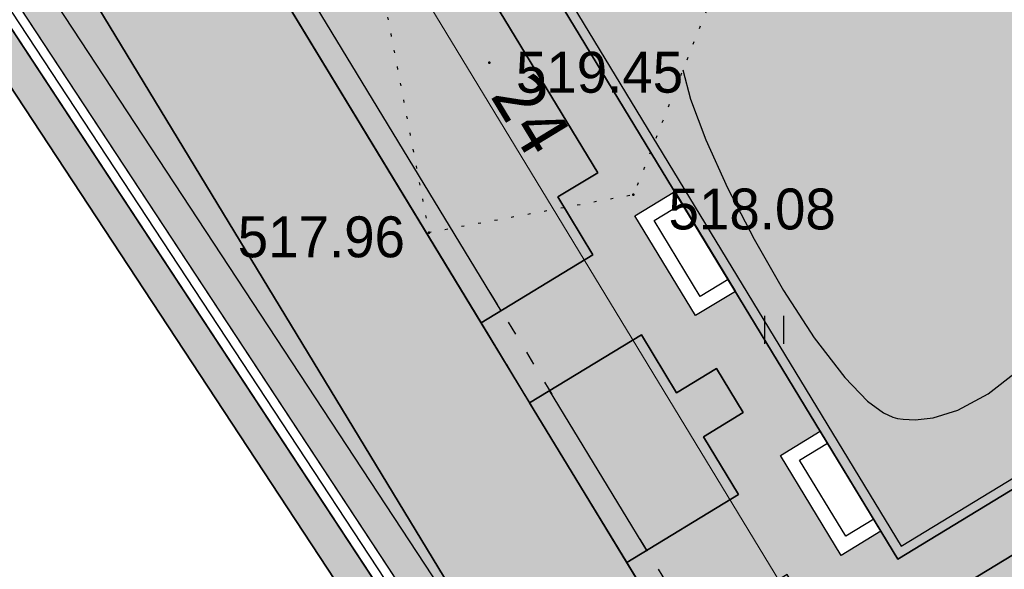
# Model space of a CAD drawing. Header units: millimetres. Extents: x 767170 to 66149698, y -983507 to 2493658.
# Tile 402 of 656: x 4541368 to 4562440, y -596651 to -584895. Entities that reach past the tile are written whole.
import ezdxf

# ---------------------------------------------------------------- set-up
doc = ezdxf.new("R2010")
doc.units = ezdxf.units.MM
doc.linetypes.add('ACAD_ISO03W100', pattern=[30, 12, -18])
doc.linetypes.add('Контура низ откосов  Штриховая 0.1-0.5 - - - - - - -', pattern=[0.6, 0.1, -0.5])
for name, color, linetype in [('(004) Точки рельефа', 7, 'Continuous'), ('(036) Растительность', 7, 'Continuous'), ('(039) Земля', 7, 'Continuous'), ('(040) Ограда', 7, 'Continuous'), ('bardyur', 7, 'Continuous'), ('GLUXOY OG', 7, 'Continuous'), ('latok', 6, 'Continuous'), ('truba', 1, 'Continuous')]:
    doc.layers.add(name, color=color, linetype=linetype)
doc.layers.add('(032) Горизонтали утолщенные', color=32, linetype='Continuous', lineweight=30)
doc.styles.add('BLACK', font='tahomabd.ttf')
doc.styles.add('D-431', font='txt')
doc.styles.get("Standard").update_dxf_attribs({"font": 'isocpeui.ttf'})
doc.linetypes.add('BORD2', pattern='A,0.5,[130,ltypeshp.shx,S=0.25,R=135,X=0,Y=0],0.1,[130,ltypeshp.shx,S=0.25,R=135,X=0,Y=0],0.5', length=1.1)
doc.linetypes.add('ОГРАДА_БЕТ', pattern='A,4,["|",Standard,S=0.8,R=0,X=0,Y=-0.8],4', length=8)
doc.linetypes.add('ОГРАДА_ГЛИН', pattern='A,4,["|",Standard,S=0.8,R=0,X=0,Y=-0.8],0.5,["|",Standard,S=0.8,R=0,X=0,Y=-0.8],3.5', length=8)
doc.dimstyles.new('genplan dimension', dxfattribs={"dimtxt": 1100, "dimasz": 450, "dimexe": 450, "dimexo": 0, "dimgap": 80, "dimtad": 1, "dimlfac": 0.001, "dimtxsty": 'BLACK', "dimblk": 'OBLIQUE', "dimcen": 0, "dimclrd": 186, "dimclre": 186, "dimclrt": 186, "dimadec": 1, "dimazin": 0, "dimtfac": 1, "dimtmove": 0, "dimatfit": 3, "dimldrblk": 'OBLIQUE', "dimfxl": 1, "dimlwd": 9, "dimlwe": 9, "dimarcsym": 0})

# ---------------------------------------------------------------- blocks, each defined once
blk = doc.blocks.new('_Oblique')
at = {"color": 0, "linetype": 'ByBlock', "lineweight": -2}
blk.add_line((-0.5, -0.5), (0.5, 0.5), dxfattribs=at)
blk = doc.blocks.new('*D291')
at = {"color": 186, "lineweight": 9, "transparency": 16777216}
for p, q in [((2205660.325414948, -665699.0568255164), (2205660.325414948, -665083.1987679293)), ((2229660.325414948, -665699.0568255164), (2229660.325414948, -665083.1987679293)), ((2229660.325414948, -665533.1987679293), (2205660.325414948, -665533.1987679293))]:
    blk.add_line(p, q, dxfattribs=at)
at = {"color": 186, "lineweight": 9, "transparency": 16777216, "xscale": 450, "yscale": 450, "zscale": 450, "rotation": 180}
blk.add_blockref('_Oblique', (2205660.325414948, -665533.1987679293), dxfattribs=at)
at = {"color": 186, "lineweight": 9, "transparency": 16777216, "xscale": 450, "yscale": 450, "zscale": 450}
blk.add_blockref('_Oblique', (2229660.325414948, -665533.1987679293), dxfattribs=at)
at = {"color": 186, "transparency": 16777216, "insert": (2217660.325414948, -664891.0093790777), "char_height": 1100, "attachment_point": 5, "style": 'BLACK'}
blk.add_mtext('24', dxfattribs=at)
blk = doc.blocks.new('I04010')
for p, q in [((-0.4122729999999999, 0.0071460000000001), (-0.4122729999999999, 1.207145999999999)), ((0.3877269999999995, 1.207145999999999), (0.3877269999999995, 0.0071460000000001))]:
    blk.add_line(p, q)
blk = doc.blocks.new('A$C05d28b1e')
at = {"layer": '(004) Точки рельефа', "color": 7, "linetype": 'ByBlock', "lineweight": -2}
for p in [(-181328, 11749), (-178244, 8924), (-182617, 8115)]:
    blk.add_point(p, dxfattribs=at)
at = {"layer": '(032) Горизонтали утолщенные', "color": 32, "linetype": 'Continuous', "lineweight": 30, "ltscale": 600}
blk.add_lwpolyline([(-177185.5706806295, 11597.08900523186), (-177026.4663774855, 10967.68536189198), (-176695.5571625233, 10100.68426606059), (-176228.8514834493, 9076.574579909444), (-175662.3577879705, 7975.845165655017), (-175032.0845238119, 6878.984885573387), (-174374.040138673, 5866.482601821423), (-173724.2330802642, 5018.827176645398), (-173234.5159856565, 4513.481090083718), (-172896.9019918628, 4262.303097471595), (-172690.2774036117, 4165.381943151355), (-172593.3647345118, 4140.012350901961), (-172470.5690263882, 4122.065184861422), (-172219.0193947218, 4111.644862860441), (-171830.6559633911, 4156.245394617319), (-171303.0303051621, 4318.472768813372), (-170650.8751060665, 4665.682921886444), (-170036.9118593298, 5146.501811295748)], dxfattribs=at)
at = {"layer": '(039) Земля', "linetype": 'Контура низ откосов  Штриховая 0.1-0.5 - - - - - - -', "ltscale": 600, "flags": 128}
blk.add_lwpolyline([(-184379.0000000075, 17321), (-175717.0000000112, 15306), (-178243.9999999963, 8924), (-182617.0000000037, 8115), (-184379.0000000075, 17321)], dxfattribs=at)
at = {"layer": '(040) Ограда', "ltscale": 600, "flags": 128}
blk.add_lwpolyline([(-65264.40736584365, 129736.0944886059), (-69527.56274084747, 127117.9602796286), (-60665.4079442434, 110685.5274772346), (-137358.727671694, 64079.83214361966), (-200340.084258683, 25825.59958398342), (-120612.5554367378, -95364.3361081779), (-115994.5822715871, -101904.9477696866)], dxfattribs=at)
at = {"layer": '(040) Ограда', "linetype": 'ОГРАДА_БЕТ', "ltscale": 600, "flags": 128}
blk.add_lwpolyline([(-64714.22453771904, 129604.5693745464), (-68996.00000000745, 126975), (-60133, 110541), (-137151.0000000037, 63738), (-199777.9999999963, 25699), (-120282.0000000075, -95139.0000000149), (-115667.8203322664, -101674.2387862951)], dxfattribs=at)
at = {"layer": '(036) Растительность', "linetype": 'Continuous', "xscale": 500, "yscale": 500, "zscale": 500}
blk.add_blockref('I04010', (-175227.4144045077, 5733.383343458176), dxfattribs=at)
at = {"layer": '(004) Точки рельефа', "linetype": 'ByBlock', "char_height": 875, "attachment_point": 4, "style": 'D-431'}
for s, insert in [('519.45', (-180760.1700475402, 11539.72244146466)), ('518.08', (-177493.1558597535, 8615.023634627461)), ('517.96', (-186713.1876061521, 8019.393241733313))]:
    blk.add_mtext(s, dxfattribs=dict(at, insert=insert))
blk = doc.blocks.new('A$C42de6a65')
h = blk.add_hatch(color=1)
h.dxf.hatch_style = 1
h.paths.add_polyline_path([(-12199.94751455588, -6199.999999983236), (12199.84254337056, -6199.999999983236), (12199.94751440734, 6200.000000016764), (-12199.8425435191, 6200.000000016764)])
blk.add_lwpolyline([(-12199.94751455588, -6199.999999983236), (12199.84254337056, -6199.999999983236), (12199.94751440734, 6200.000000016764), (-12199.8425435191, 6200.000000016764)], close=True)
at = {"color": 2}
blk.add_lwpolyline([(11999.94751188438, 5999.701538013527), (-12000.05248811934, 5999.701538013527), (-12000.05248811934, -6000.298461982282), (11999.94751188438, -6000.298461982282)], close=True, dxfattribs=at)
at = {"color": 7}
for points in [[(5500.052485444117, -6199.999999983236), (5500.052485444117, -7199.999999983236), (3000.052485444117, -7199.999999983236), (3000.052485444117, -6199.999999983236)], [(11500.05248544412, -6199.999999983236), (11500.05248544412, -7199.999999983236), (9000.052485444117, -7199.999999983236), (9000.052485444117, -6199.999999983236)]]:
    blk.add_lwpolyline(points, dxfattribs=at)
for points in [[(5200.052485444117, -6199.999999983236), (5200.052485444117, -6899.999999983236), (3300.052485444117, -6899.999999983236), (3300.052485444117, -6199.999999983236)], [(11200.05248544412, -6199.999999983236), (11200.05248544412, -6899.999999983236), (9300.052485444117, -6899.999999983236), (9300.052485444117, -6199.999999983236)]]:
    blk.add_lwpolyline(points)
dim = blk.add_linear_dim(base=(-12000.05248559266, -8614.60586850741), p1=(11999.94751440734, -8780.463926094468), p2=(-12000.05248559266, -8780.463926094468), dimstyle='genplan dimension')
dim.commit()
dim.dimension.update_dxf_attribs({"geometry": '*D291', "text_midpoint": (-0.05248559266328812, -7972.416479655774), "insert": (-2217660.37790054, 656918.5928994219)})

msp = doc.modelspace()

# ---------------------------------------------------------------- hatches: boundary and pattern name
at = {"true_color": 0xb1ab95}
h = msp.add_hatch(color=253, dxfattribs=at)
h.dxf.hatch_style = 1
edge = h.paths.add_edge_path(flags=17)
edge.add_line((4648328.855746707, -738071.1961680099), (4647915.343157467, -737503.0177003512))
edge.add_line((4647915.343157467, -737503.0177003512), (4646931.781343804, -738360.7934891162))
edge.add_line((4646931.781343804, -738360.7934891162), (4609545.139966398, -686990.4479144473))
edge.add_line((4609545.139966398, -686990.4479144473), (4554229.901150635, -602908.4459518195))
edge.add_arc((4559661.286187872, -598492.5591125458), 6999.999999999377, 211.2865698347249, 219.1121955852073, ccw=False)
edge.add_line((4553679.222112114, -602127.790796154), (4553229.880127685, -601388.3626725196))
edge.add_line((4553229.880127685, -601388.3626725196), (4533953.635743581, -572087.4818874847))
edge.add_line((4533953.635743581, -572087.4818874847), (4602632.279335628, -530361.4374201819))
edge.add_line((4602632.279335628, -530361.4374201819), (4604789.506222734, -533892.3859149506))
edge.add_line((4604789.506222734, -533892.3859149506), (4616540.260172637, -527093.0857198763))
edge.add_line((4616540.260172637, -527093.0857198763), (4614274.150422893, -523338.3539875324))
edge.add_line((4614274.150422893, -523338.3539875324), (4613999.594629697, -524427.8156292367))
edge.add_line((4613999.594629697, -524427.8156292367), (4615281.052731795, -526536.5572784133))
edge.add_line((4615281.052731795, -526536.5572784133), (4605026.085752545, -532768.3830345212))
edge.add_line((4605026.085752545, -532768.3830345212), (4603727.788720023, -530631.9315805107))
edge.add_line((4603727.788720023, -530631.9315805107), (4613982.755699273, -524400.1058244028))
edge.add_line((4613982.755699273, -524400.1058244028), (4614272.474514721, -523289.3801364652))
edge.add_line((4614272.474514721, -523289.3801364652), (4661746.18187082, -494446.4979745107))
edge.add_line((4661746.18187082, -494446.4979745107), (4666840.859182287, -503524.8294597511))
edge.add_line((4666840.859182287, -503524.8294597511), (4664029.806232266, -505186.5951910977))
edge.add_line((4664029.806232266, -505186.5951910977), (4667083.120363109, -510351.5998201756))
edge.add_line((4667083.120363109, -510351.5998201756), (4669777.965073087, -508758.5310769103))
edge.add_line((4669777.965073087, -508758.5310769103), (4723113.120156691, -603797.7628209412))
edge.add_line((4723113.120156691, -603797.7628209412), (4692488.820909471, -624059.1584787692))
edge.add_line((4692488.820909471, -624059.1584787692), (4692257.353599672, -629108.34697653))
edge.add_line((4692257.353599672, -629108.34697653), (4693613.737975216, -630946.3346518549))
edge.add_line((4693613.737975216, -630946.3346518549), (4672742.682076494, -649693.5531833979))
edge.add_line((4672742.682076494, -649693.5531833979), (4703709.994747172, -689621.1933798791))
edge.add_line((4703709.994747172, -689621.1933798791), (4657133.666540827, -729612.6465786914))
edge.add_line((4657133.666540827, -729612.6465786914), (4654266.41766559, -726274.3403928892))
edge.add_line((4654266.41766559, -726274.3403928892), (4649895.98131521, -730028.0789694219))
edge.add_line((4649895.98131521, -730028.0789694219), (4652913.131984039, -734173.7327859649))
edge.add_line((4652913.131984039, -734173.7327859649), (4654023.676054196, -733205.2142825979))
edge.add_line((4654023.676054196, -733205.2142825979), (4651482.865144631, -730246.9762134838))
edge.add_line((4651482.865144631, -730246.9762134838), (4654137.965417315, -727966.5283315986))
edge.add_line((4654137.965417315, -727966.5283315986), (4656679.313868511, -730925.3922544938))
edge.add_line((4656679.313868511, -730925.3922544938), (4704671.280522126, -689718.4409498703))
edge.add_line((4704671.280522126, -689718.4409498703), (4673694.92457155, -649779.140819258))
edge.add_line((4673694.92457155, -649779.140819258), (4694554.490352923, -631042.2431714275))
edge.add_line((4694554.490352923, -631042.2431714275), (4692967.986943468, -628892.4294711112))
edge.add_line((4692967.986943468, -628892.4294711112), (4693171.793237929, -624446.6336537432))
edge.add_line((4693171.793237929, -624446.6336537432), (4724041.970081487, -604022.5624936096))
edge.add_line((4724041.970081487, -604022.5624936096), (4662002.000876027, -493472.007208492))
edge.add_line((4662002.000876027, -493472.007208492), (4532970.036415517, -571866.0057673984))
edge.add_line((4532970.036415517, -571866.0057673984), (4608969.431378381, -687388.9866535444))
edge.add_line((4608969.431378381, -687388.9866535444), (4646815.683725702, -739390.8512276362))
edge.add_line((4646815.683725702, -739390.8512276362), (4648328.855746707, -738071.1961680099))
h.paths.add_polyline_path([(4608640.455042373, -687616.723075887), (4532407.979656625, -571739.447984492), (4662148.183164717, -492915.1553421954), (4724572.741467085, -604151.0194494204), (4693562.063139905, -624668.0480394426), (4693374.063139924, -628769.0480394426), (4695092.063140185, -631097.0480397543), (4674239.063140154, -649828.0480397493), (4705218.778735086, -689771.6799208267), (4656939.910666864, -731228.802227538), (4657460.903759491, -731835.388728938), (4654805.803486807, -734115.8366108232), (4654284.306111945, -733508.6629791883), (4653149.424892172, -734498.4061960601), (4654323.645578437, -736111.8199774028), (4659153.0916982, -731963.8409772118), (4658306.406786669, -730978.0550895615), (4706180.045844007, -689868.9034238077), (4675191.30563521, -649913.6356756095), (4696032.815517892, -631192.9565593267), (4694084.69648372, -628553.1305340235), (4694245.035468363, -625055.5232144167), (4725501.59139188, -604375.8191220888), (4662404.002169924, -491940.6645761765), (4531424.380328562, -571517.9718644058), (4608064.746454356, -688015.2618149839), (4646633.244611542, -741009.5133881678), (4648978.661244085, -738964.0480457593), (4648565.148654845, -738395.8695781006), (4646749.342229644, -739979.4556496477)])
at = {"true_color": 0x939598}
h = msp.add_hatch(color=252, dxfattribs=at)
h.dxf.hatch_style = 1
edge = h.paths.add_edge_path(flags=16)
edge.add_line((4573708.599856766, -594051.7441392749), (4561051.611738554, -601743.2505564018))
edge.add_arc((4559493.655302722, -599179.5088096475), 3000.000000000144, 211.286569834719, 301.28656983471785, ccw=False)
edge.add_line((4556929.913555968, -600737.4652454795), (4542991.899970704, -577801.3506831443))
edge.add_arc((4545555.641717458, -576243.3942473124), 2999.999999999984, 121.28656983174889, 211.2865698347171, ccw=False)
edge.add_line((4543997.685281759, -573679.6525004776), (4557535.034224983, -565453.160914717))
edge.add_arc((4559092.990660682, -568016.9026615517), 2999.999999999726, 29.088455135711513, 121.2865698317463, ccw=False)
edge.add_line((4561714.601260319, -566558.4247344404), (4569388.957600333, -580353.0619739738))
edge.add_line((4569388.957600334, -580353.0619739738), (4570361.992197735, -582102.089344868))
edge.add_line((4570361.992197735, -582102.089344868), (4572308.061392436, -585600.1440864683))
edge.add_line((4572308.061392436, -585600.1440864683), (4573281.095989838, -587349.1714573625))
edge.add_line((4573281.095989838, -587349.1714573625), (4574772.254020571, -590029.5244654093))
edge.add_arc((4572150.643420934, -591488.0023925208), 3000.000000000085, -58.71343016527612, 29.088455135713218, ccw=False)
edge = h.paths.add_edge_path(flags=16)
edge.add_line((4633053.354332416, -604862.941864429), (4641159.397596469, -619934.0224134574))
edge.add_arc((4638517.314711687, -621355.0776657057), 2999.999999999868, -61.726229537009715, 28.273770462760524, ccw=False)
edge.add_line((4639938.369963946, -623997.1605504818), (4612215.098402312, -638908.237295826))
edge.add_arc((4610794.043150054, -636266.1544110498), 2999.999999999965, 209.0884551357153, 298.27377046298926, ccw=False)
edge.add_line((4608172.432550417, -637724.6323381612), (4600663.245445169, -624226.8864046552))
edge.add_arc((4603284.856044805, -622768.4084775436), 2999.999999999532, 121.28656990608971, 209.0884551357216, ccw=False)
edge.add_line((4601726.899605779, -620204.6667327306), (4628853.315008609, -603720.2553718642))
edge.add_arc((4630411.271447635, -606283.9971166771), 2999.999999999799, 28.273770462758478, 121.2865699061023, ccw=False)
edge = h.paths.add_edge_path(flags=16)
edge.add_line((4669460.312800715, -604792.7274132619), (4664069.302379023, -595313.390776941))
edge.add_line((4664069.302379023, -595313.390776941), (4660127.255081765, -588381.8528194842))
edge.add_arc((4662735.030937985, -586898.7799676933), 3000.000000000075, 120.09939656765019, 209.6273998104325, ccw=False)
edge.add_line((4661230.526061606, -584303.3098605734), (4684657.294780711, -570723.6166562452))
edge.add_arc((4686161.799657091, -573319.0867633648), 2999.999999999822, 29.878037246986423, 120.0993965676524, ccw=False)
edge.add_line((4688763.062957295, -571824.6205566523), (4691629.684273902, -576814.2528367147))
edge.add_line((4691629.684273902, -576814.2528367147), (4694200.52510878, -581289.0505165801))
edge.add_line((4694200.52510878, -581289.0505165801), (4696126.615485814, -584641.5975251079))
edge.add_arc((4693525.35218561, -586136.0637318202), 2999.999999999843, -59.03634284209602, 29.878037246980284, ccw=False)
edge.add_line((4695068.834990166, -588708.5451859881), (4683515.030454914, -595640.8006541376))
edge.add_arc((4685058.513259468, -598213.282108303), 2999.99999999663, 120.9636571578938, 150.6005223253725)
edge.add_line((4682444.858400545, -596740.5946742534), (4679319.035210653, -602288.15539861))
edge.add_arc((4676705.380351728, -600815.4679645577), 3000.000000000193, 298.2737704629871, 330.60052232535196, ccw=False)
edge.add_line((4678126.435603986, -603457.5508493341), (4673489.143909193, -605951.7374462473))
edge.add_arc((4672068.088656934, -603309.6545614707), 3000.000000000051, 209.6273998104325, 298.2737704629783, ccw=False)
edge = h.paths.add_edge_path(flags=16)
edge.add_line((4654948.510937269, -512967.1149082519), (4659958.55160792, -521687.5763499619))
edge.add_line((4659958.55160792, -521687.5763499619), (4663442.828304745, -527752.2976934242))
edge.add_line((4663442.828304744, -527752.2976934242), (4667900.186898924, -535510.7624061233))
edge.add_arc((4665298.923598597, -537005.2286126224), 2999.999999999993, -59.41036551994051, 29.87803724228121, ccw=False)
edge.add_line((4666825.580664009, -539587.7309271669), (4658211.964145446, -544679.7064281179))
edge.add_line((4658211.964145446, -544679.7064281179), (4654139.227967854, -547087.3214866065))
edge.add_line((4654139.227967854, -547087.3214866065), (4643778.56286216, -553212.0720809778))
edge.add_line((4643778.56286216, -553212.0720809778), (4645855.991798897, -556630.6473078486))
edge.add_line((4645855.991798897, -556630.6473078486), (4654998.802432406, -551225.83648822))
edge.add_arc((4656525.460697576, -553808.3380935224), 3000.000000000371, 30.60362588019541, 120.58966109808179, ccw=False)
edge.add_line((4659107.590131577, -552281.0504369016), (4661575.016078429, -556453.7999565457))
edge.add_line((4661575.01607843, -556453.7999565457), (4664993.085523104, -554376.6783778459))
edge.add_line((4664993.085523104, -554376.6783778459), (4662551.299431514, -550246.1382742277))
edge.add_arc((4665133.801746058, -548719.4812088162), 2999.999999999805, 120.58963448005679, 210.5896344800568, ccw=False)
edge.add_line((4663607.144680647, -546136.9788942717), (4668754.20478019, -543094.2727472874))
edge.add_arc((4670280.861845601, -545676.7750618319), 2999.999999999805, 29.878037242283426, 120.58963448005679, ccw=False)
edge.add_line((4672882.125145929, -544182.3088553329), (4679098.756118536, -555002.9576799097))
edge.add_line((4679098.756118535, -555002.9576799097), (4673414.22267807, -558268.810515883))
edge.add_line((4673414.22267807, -558268.810515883), (4675492.125788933, -561688.1660341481))
edge.add_line((4675492.125788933, -561688.1660341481), (4681091.3777272, -558471.3087470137))
edge.add_line((4681091.3777272, -558471.3087470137), (4683781.471758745, -563153.678176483))
edge.add_arc((4681180.208458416, -564648.1443829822), 3000.000000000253, -59.90060343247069, 29.878037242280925, ccw=False)
edge.add_line((4682684.713334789, -567243.6144901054), (4654161.64441582, -583777.4578813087))
edge.add_line((4654161.64441582, -583777.4578813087), (4657816.03176946, -589791.0441251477))
edge.add_line((4657816.031769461, -589791.0441251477), (4656690.94620172, -590430.8935422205))
edge.add_line((4656690.946201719, -590430.8935422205), (4665866.463175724, -606564.7548048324))
edge.add_arc((4663258.687319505, -608047.8276566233), 3000.000000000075, -61.72622953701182, 29.627399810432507, ccw=False)
edge.add_line((4664679.742571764, -610689.9105413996), (4648745.3129132, -619260.3097096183))
edge.add_arc((4647324.257660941, -616618.2268248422), 2999.999999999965, 208.2737704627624, 298.27377046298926, ccw=False)
edge.add_line((4644682.174776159, -618039.2820770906), (4636159.356292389, -602193.3163340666))
edge.add_arc((4638801.43917717, -600772.2610818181), 2999.999999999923, 120.0993965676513, 208.2737704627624, ccw=False)
edge.add_line((4637296.934300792, -598176.7909746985), (4639797.859089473, -596727.0907721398))
edge.add_line((4639797.859089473, -596727.0907721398), (4637872.492395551, -593558.7461100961))
edge.add_line((4637872.49239555, -593558.7461100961), (4613410.688726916, -608423.9034968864))
edge.add_line((4613410.688726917, -608423.9034968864), (4599977.63949682, -616587.0133678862))
edge.add_arc((4598419.683057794, -614023.271623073), 2999.999999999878, 209.0884782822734, 301.28656990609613, ccw=False)
edge.add_line((4595798.073047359, -615481.7506092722), (4584604.801919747, -595361.8724216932))
edge.add_arc((4587226.412519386, -593903.3944945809), 3000.000000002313, 120.58963448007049, 209.0884551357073, ccw=False)
edge.add_line((4585699.755453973, -591320.892180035), (4596322.964269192, -585040.9377715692))
edge.add_arc((4597657.965590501, -587727.528821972), 3000.000000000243, 30.58965835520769, 116.42336694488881, ccw=False)
edge.add_line((4600240.467268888, -586200.8706804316), (4603470.693196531, -591665.1403737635))
edge.add_line((4603470.69319653, -591665.1403737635), (4606966.987318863, -589638.4587557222))
edge.add_line((4606966.987318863, -589638.4587557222), (4603703.669805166, -584198.445144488))
edge.add_arc((4606266.306638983, -582638.6719372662), 2999.999999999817, 120.589634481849, 211.3271806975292, ccw=False)
edge.add_line((4604739.649573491, -580056.1696227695), (4617056.793816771, -572784.0475478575))
edge.add_line((4617056.793816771, -572784.0475478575), (4614979.364880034, -569365.472320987))
edge.add_line((4614979.364880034, -569365.472320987), (4602568.78696696, -576702.0374617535))
edge.add_line((4602568.78696696, -576702.0374617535), (4590421.90036759, -583882.7203774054))
edge.add_line((4590421.90036759, -583882.7203774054), (4583889.807354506, -587744.1945353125))
edge.add_arc((4582363.150289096, -585161.6922207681), 2999.999999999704, 209.0884551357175, 300.5896344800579, ccw=False)
edge.add_line((4579741.539689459, -586620.1701478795), (4567029.476572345, -563770.2669771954))
edge.add_arc((4569651.087171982, -562311.789050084), 3000.000000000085, 120.0548210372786, 209.0884551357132, ccw=False)
edge.add_line((4568148.601999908, -559715.1492391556), (4585050.783397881, -549935.0954868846))
edge.add_line((4585050.783397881, -549935.0954868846), (4605655.825293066, -538012.46771726))
edge.add_arc((4607158.31046514, -540609.1075281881), 3000.000000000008, 31.28656990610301, 120.05482103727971, ccw=False)
edge.add_line((4609722.052209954, -539051.1510891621), (4612993.857033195, -544435.1672247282))
edge.add_line((4612993.857033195, -544435.1672247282), (4621966.953140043, -538982.319688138))
edge.add_line((4621966.953140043, -538982.319688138), (4618879.38854058, -533901.485554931))
edge.add_arc((4621443.130285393, -532343.5291159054), 3000.000000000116, 120.0548210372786, 211.2865699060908, ccw=False)
edge.add_line((4619940.645113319, -529746.8893049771), (4647130.072114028, -514014.3603905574))
edge.add_line((4647130.072114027, -514014.3603905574), (4650844.762464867, -511864.9413038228))
edge.add_arc((4652347.247636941, -514461.5811147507), 2999.999999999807, 29.878037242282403, 120.0548210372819, ccw=False)
edge = h.paths.add_edge_path(flags=16)
edge.add_line((4652002.441158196, -702025.6924091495), (4640386.08202173, -711565.3441646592))
edge.add_arc((4638482.144716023, -709246.9346374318), 3000.000000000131, 216.0466201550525, 309.39371673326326, ccw=False)
edge.add_line((4636056.52933503, -711012.2646415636), (4632519.83630267, -706152.7443269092))
edge.add_arc((4634945.451683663, -704387.4143227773), 2999.999999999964, 129.393716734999, 216.0466201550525, ccw=False)
edge.add_line((4633041.514377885, -702069.0047956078), (4644386.691935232, -692752.0543004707))
edge.add_arc((4646290.629241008, -695070.4638276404), 2999.999999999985, 39.39371673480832, 129.3937167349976, ccw=False)
edge.add_line((4648609.038768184, -693166.5265218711), (4652416.913379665, -697803.345576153))
edge.add_arc((4650098.503852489, -699707.2828819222), 3000.000000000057, -50.60628326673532, 39.39371673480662, ccw=False)
edge = h.paths.add_edge_path()
edge.add_arc((4693525.35218561, -586136.06373182), 7000.000000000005, 300.9636571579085, 389.8780372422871)
edge.add_line((4699594.966553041, -582648.9759166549), (4690723.46441257, -567207.2664712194))
edge.add_line((4690723.46441257, -567207.2664712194), (4661792.88113793, -516850.7818696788))
edge.add_arc((4664394.144438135, -515356.315662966), 2999.999999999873, 119.87803724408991, 209.8780372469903, ccw=False)
edge.add_line((4662899.678231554, -512755.0523626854), (4667083.12036311, -510351.5998201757))
edge.add_line((4667083.12036311, -510351.5998201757), (4665047.420608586, -506907.9978175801))
edge.add_line((4665047.420608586, -506907.9978175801), (4660444.369459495, -509552.5222639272))
edge.add_arc((4658949.903252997, -506951.2589635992), 3000.000000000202, 228.6798708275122, 299.8780372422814, ccw=False)
edge.add_arc((4652347.247637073, -514461.5811149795), 7000.000000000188, 48.67987082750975, 120.0548210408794)
edge.add_line((4648841.448901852, -508402.7548897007), (4561750.141290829, -558796.1124013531))
edge.add_line((4561750.141290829, -558796.1124013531), (4541368.217889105, -571181.9733323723))
edge.add_line((4541368.217889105, -571181.9733323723), (4536625.295655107, -574064.1927401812))
edge.add_line((4536625.295655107, -574064.1927401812), (4553229.880127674, -601388.362672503))
edge.add_line((4553229.880127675, -601388.362672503), (4553679.222112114, -602127.7907961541))
edge.add_arc((4559661.286187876, -598492.5591125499), 6999.999999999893, 211.2865698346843, 301.286569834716)
edge.add_line((4563296.517871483, -604474.6231883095), (4575214.601322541, -597232.1406571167))
edge.add_arc((4576772.557758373, -599795.8824038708), 3000.000000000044, 29.08845513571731, 121.28656983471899, ccw=False)
edge.add_line((4579394.16835801, -598337.4044767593), (4581112.522806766, -601426.1425049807))
edge.add_arc((4578490.912207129, -602884.6204320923), 2999.999999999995, -60.91154486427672, 29.088455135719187, ccw=False)
edge.add_line((4579949.390134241, -605506.2310317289), (4577327.779534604, -606964.7089588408))
edge.add_line((4577327.779534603, -606964.7089588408), (4594829.514659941, -638424.0361544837))
edge.add_line((4594829.514659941, -638424.0361544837), (4596768.681272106, -637345.221588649))
edge.add_arc((4598227.159199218, -639966.8321882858), 2999.999999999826, 15.949142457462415, 119.08845513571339, ccw=False)
edge.add_line((4601111.677144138, -639142.4801849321), (4606747.372759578, -658886.9876102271))
edge.add_line((4606747.372759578, -658886.9876102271), (4627182.732736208, -709015.8008024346))
edge.add_line((4627182.732736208, -709015.8008024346), (4652438.153989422, -743717.4928937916))
edge.add_arc((4650012.53860846, -745482.8228979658), 2999.999999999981, -46.41797687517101, 36.04662015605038, ccw=False)
edge.add_line((4652080.715498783, -747655.9874914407), (4660849.128155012, -739311.1854111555))
edge.add_arc((4658780.920551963, -737138.0500470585), 2999.999999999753, 216.0466201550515, 313.5828328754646, ccw=False)
edge.add_line((4656355.30517097, -738903.3800511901), (4641951.017723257, -719111.4651663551))
edge.add_arc((4644376.63310425, -717346.1351622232), 2999.999999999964, 129.3937167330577, 216.0466201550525, ccw=False)
edge.add_line((4642472.695798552, -715027.7256349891), (4683909.141664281, -681006.4269511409))
edge.add_line((4683909.141664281, -681006.4269511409), (4685174.861241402, -682548.1954360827))
edge.add_line((4685174.861241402, -682548.1954360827), (4688272.077266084, -680012.2950698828))
edge.add_line((4688272.077266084, -680012.2950698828), (4670497.967197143, -658368.9006177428))
edge.add_line((4670497.967197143, -658368.9006177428), (4640358.643776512, -683120.0852374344))
edge.add_line((4640358.643776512, -683120.0852374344), (4642262.58108223, -685438.4947645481))
edge.add_arc((4639944.171555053, -687342.4320703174), 2999.999999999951, -50.60628326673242, 39.39371673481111, ccw=False)
edge.add_line((4641848.108860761, -689660.8415975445), (4632949.524449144, -696968.587114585))
edge.add_arc((4631045.587143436, -694650.1775873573), 3000.000000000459, 202.1786080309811, 309.3937167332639, ccw=False)
edge.add_line((4628267.552370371, -695782.6628188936), (4612318.025081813, -656657.7893214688))
edge.add_arc((4615096.059854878, -655525.3040899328), 3000.000000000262, 165.4416731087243, 202.178608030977, ccw=False)
edge.add_line((4612192.383096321, -654771.2077553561), (4615276.990371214, -642893.8095467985))
edge.add_arc((4618180.66712977, -643647.905881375), 2999.999999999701, 118.2737704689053, 165.4416731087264, ccw=False)
edge.add_line((4616759.611877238, -641005.8229967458), (4679510.665953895, -607254.9079454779))
edge.add_arc((4675247.5001963, -599328.6592915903), 8999.999999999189, 298.2737704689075, 330.6005223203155)
edge.add_line((4683088.464772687, -603746.721594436), (4685410.254615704, -599626.1206012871))
edge.add_arc((4688023.909474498, -601098.8080355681), 2999.999999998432, 120.96365715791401, 150.6005223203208, ccw=False)
edge.add_line((4686480.426669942, -598526.3265814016), (4697126.812062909, -592138.5204582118))
at = {"true_color": 0x7abf6e, "transparency": 33554687}
h = msp.add_hatch(color=83, dxfattribs=at)
h.dxf.hatch_style = 1
h.paths.add_polyline_path([(4556273.801544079, -562124.0543562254), (4561750.141290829, -558796.1124013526), (4604776.527704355, -533899.8956324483), (4602628.903944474, -530363.4881555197), (4554677.233042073, -559496.7593983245), (4544421.657846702, -565727.5840660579), (4533953.63574358, -572087.4818874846), (4553229.880127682, -601388.3626725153), (4536625.295655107, -574064.1927401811), (4535404.896448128, -572055.9283793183), (4540147.818678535, -569173.7089656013), (4541368.217889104, -571181.9733323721), (4546018.819848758, -568355.8558957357)])
at = {"true_color": 0xb1ab95}
h = msp.add_hatch(color=253, dxfattribs=at)
h.dxf.hatch_style = 1
h.paths.add_polyline_path([(4568136.300770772, -583747.152698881), (4567281.768651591, -584266.4420618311), (4569099.388892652, -587257.4813306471), (4569953.964411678, -586738.16559411), (4571252.257048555, -588874.6098147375), (4570397.681529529, -589393.9255512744), (4570761.154580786, -589992.0494854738), (4560164.178877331, -596431.7100186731), (4559800.764727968, -595833.6830122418), (4558946.166063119, -596353.0128142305), (4557647.873426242, -594216.5685936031), (4558502.472091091, -593697.2387916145), (4556684.851850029, -590706.1995227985), (4555830.209785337, -591225.555698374), (4554531.91714846, -589089.1114777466), (4555386.559213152, -588569.7553021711), (4549154.729061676, -578314.781089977), (4548299.982114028, -578834.2010017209), (4547001.689477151, -576697.7567810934), (4547856.436424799, -576178.3368693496), (4547492.908859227, -575580.1232274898), (4558089.88456268, -569140.4626942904), (4558453.353226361, -569738.5794083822), (4559307.780462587, -569219.3537816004), (4560606.073099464, -571355.7980022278), (4559751.645863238, -571875.0236290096), (4565983.476014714, -582129.9978412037), (4566838.008133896, -581610.7084782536)], flags=16)
h.paths.add_polyline_path([(4573281.095989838, -587349.1714573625), (4572308.061392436, -585600.1440864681), (4571109.288615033, -586328.6245472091), (4570356.278533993, -585089.4863205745), (4569501.703014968, -585608.8020571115), (4568930.447925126, -584668.7561841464), (4569784.980044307, -584149.4668211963), (4569031.969963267, -582910.3285945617), (4570361.992197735, -582102.089344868), (4569388.957600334, -580353.0619739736), (4567993.332337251, -581201.1674313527), (4567240.32225621, -579962.0292047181), (4566385.790137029, -580481.3185676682), (4561400.325136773, -572277.3377513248), (4562254.752373, -571758.112124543), (4561501.742291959, -570518.9738979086), (4563307.491366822, -569421.6409063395), (4562334.45676942, -567672.6135354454), (4560463.104665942, -568809.8127346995), (4559710.094584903, -567570.6745080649), (4558855.667348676, -568089.9001348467), (4558492.198684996, -567491.7834207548), (4545844.229585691, -575177.8091051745), (4546207.757151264, -575776.0227470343), (4545353.010203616, -576295.4426587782), (4546106.02028388, -577534.5808841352), (4543713.361018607, -578988.5724594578), (4544751.998642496, -580697.7336239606), (4547144.657909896, -579243.7420473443), (4547897.667991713, -580482.8802752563), (4548752.414939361, -579963.4603635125), (4553737.879939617, -588167.441179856), (4552883.237874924, -588686.7973554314), (4553636.247955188, -589925.9355807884), (4551243.483791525, -591379.9909016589), (4552282.121415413, -593089.1520661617), (4554674.885581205, -591635.0967439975), (4555427.895663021, -592874.2349719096), (4556282.537727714, -592354.878796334), (4556853.792817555, -593294.9246692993), (4555999.194152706, -593814.2544712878), (4556752.20423297, -595053.3926966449), (4554359.396663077, -596507.4743949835), (4555398.034286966, -598216.6355594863), (4557790.841858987, -596762.553859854), (4558543.851940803, -598001.692087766), (4559398.450605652, -597482.3622857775), (4559761.864755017, -598080.3892922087), (4572409.833854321, -590394.363607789), (4572046.360803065, -589796.2396735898), (4572900.93632209, -589276.9239370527), (4572147.92624105, -588037.7857104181)])
at = {"true_color": 0x7abf6e, "transparency": 33554687}
h = msp.add_hatch(color=83, dxfattribs=at)
h.dxf.hatch_style = 1
h.paths.add_polyline_path([(4548752.414939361, -579963.4603635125), (4547897.667991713, -580482.8802752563), (4547144.657909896, -579243.7420473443), (4544751.998642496, -580697.7336239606), (4551243.483791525, -591379.9909016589), (4553636.247955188, -589925.9355807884), (4552883.237874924, -588686.7973554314), (4553737.879939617, -588167.441179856)], flags=17)
h = msp.add_hatch(color=83, dxfattribs=at)
h.dxf.hatch_style = 1
edge = h.paths.add_edge_path()
edge.add_line((4561051.611738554, -601743.2505564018), (4573708.599856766, -594051.744139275))
edge.add_arc((4572150.643420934, -591488.0023925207), 3000.000000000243, 301.2865698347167, 389.0884551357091)
edge.add_line((4574772.254020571, -590029.5244654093), (4573281.095989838, -587349.1714573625))
edge.add_line((4573281.095989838, -587349.1714573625), (4572147.92624105, -588037.7857104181))
edge.add_line((4572147.92624105, -588037.7857104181), (4572900.936322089, -589276.9239370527))
edge.add_line((4572900.93632209, -589276.9239370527), (4572046.360803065, -589796.2396735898))
edge.add_line((4572046.360803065, -589796.2396735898), (4572409.833854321, -590394.363607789))
edge.add_line((4572409.833854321, -590394.363607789), (4559761.864755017, -598080.3892922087))
edge.add_line((4559761.864755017, -598080.3892922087), (4559398.450605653, -597482.3622857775))
edge.add_line((4559398.450605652, -597482.3622857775), (4558543.851940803, -598001.692087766))
edge.add_line((4558543.851940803, -598001.692087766), (4557790.841858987, -596762.553859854))
edge.add_line((4557790.841858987, -596762.553859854), (4555398.034286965, -598216.6355594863))
edge.add_line((4555398.034286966, -598216.6355594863), (4556929.913555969, -600737.4652454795))
edge.add_arc((4559493.655302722, -599179.5088096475), 3000.000000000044, 211.286569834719, 301.286569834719)
h = msp.add_hatch(color=83, dxfattribs=at)
h.dxf.hatch_style = 1
h.paths.add_polyline_path([(4555999.194152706, -593814.2544712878), (4556853.792817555, -593294.9246692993), (4556282.537727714, -592354.878796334), (4555427.895663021, -592874.2349719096), (4554674.885581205, -591635.0967439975), (4552282.121415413, -593089.1520661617), (4554359.396663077, -596507.4743949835), (4556752.20423297, -595053.3926966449)], flags=17)

# ---------------------------------------------------------------- block references
at = {"rotation": 301.287054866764}
msp.add_blockref('A$C42de6a65', (4559127.031720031, -582786.086356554, -3655.999999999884), dxfattribs=at)

# ---------------------------------------------------------------- next in the draw order: block references
at = {"color": 5, "lineweight": 50}
msp.add_blockref('A$C05d28b1e', (4732748.063139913, -597565.0480394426), dxfattribs=at)

# ---------------------------------------------------------------- next in the draw order: linework, layer by layer
for points in [[(4649025.23826232, -738923.4276820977), (4646633.244611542, -741009.5133881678), (4608064.746454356, -688015.2618149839), (4531424.380328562, -571517.9718644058), (4662404.002169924, -491940.6645761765), (4725501.59139188, -604375.8191220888), (4694245.035468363, -625055.5232144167), (4694084.69648372, -628553.1305340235), (4696032.815517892, -631192.9565593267), (4675191.30563521, -649913.6356756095), (4706180.045844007, -689868.9034238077), (4658306.406786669, -730978.0550895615), (4659153.0916982, -731963.8409772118), (4654323.645578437, -736111.8199774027)], [(4706180.045844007, -689868.9034238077), (4675191.30563521, -649913.6356756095), (4696032.815517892, -631192.9565593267), (4694084.69648372, -628553.1305340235), (4694245.035468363, -625055.5232144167), (4725501.59139188, -604375.8191220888), (4662404.002169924, -491940.6645761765), (4531424.380328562, -571517.9718644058), (4608064.746454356, -688015.2618149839)], [(4608640.455042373, -687616.723075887), (4532407.979656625, -571739.447984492), (4662148.183164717, -492915.1553421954), (4662148.783974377, -492916.2259397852)], [(4704671.280522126, -689718.4409498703), (4673694.92457155, -649779.140819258), (4694554.490352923, -631042.2431714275), (4692967.986943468, -628892.4294711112), (4693171.793237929, -624446.6336537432), (4724041.970081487, -604022.5624936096), (4662002.000876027, -493472.007208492), (4532970.036415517, -571866.0057673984), (4608969.431378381, -687388.9866535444)], [(4570761.154580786, -589992.0494854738), (4560164.178877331, -596431.7100186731), (4559800.764727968, -595833.6830122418), (4558946.166063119, -596353.0128142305), (4557647.873426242, -594216.5685936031), (4558502.472091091, -593697.2387916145), (4556684.851850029, -590706.1995227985), (4555830.209785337, -591225.555698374), (4554531.91714846, -589089.1114777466), (4555386.559213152, -588569.7553021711), (4549154.729061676, -578314.781089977), (4548299.982114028, -578834.2010017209), (4547001.689477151, -576697.7567810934), (4547856.436424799, -576178.3368693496), (4547492.908859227, -575580.1232274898), (4558089.88456268, -569140.4626942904), (4558453.353226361, -569738.5794083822), (4559307.780462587, -569219.3537816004), (4560606.073099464, -571355.7980022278), (4559751.645863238, -571875.0236290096), (4565983.476014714, -582129.9978412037)], [(4570761.154580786, -589992.0494854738), (4560164.178843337, -596431.7100212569), (4559800.764702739, -595833.6830275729), (4558946.166063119, -596353.0128142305), (4557647.873426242, -594216.5685936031), (4558502.472068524, -593697.2388053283), (4556684.851831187, -590706.1995342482), (4555830.209785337, -591225.555698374), (4554531.91714846, -589089.1114777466), (4555386.559196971, -588569.7553120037), (4549154.729058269, -578314.781092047), (4548299.982114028, -578834.2010017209), (4547001.689477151, -576697.7567810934), (4547856.436424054, -576178.3368698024), (4547492.908859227, -575580.1232274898), (4558089.884596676, -569140.4626917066), (4558453.353251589, -569738.5793930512), (4559307.780462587, -569219.3537816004), (4560606.073099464, -571355.7980022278), (4559751.645885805, -571875.0236152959), (4565983.476024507, -582129.9978352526)], [(4536625.295655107, -574064.1927401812), (4553229.880127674, -601388.362672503)], [(4556929.913555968, -600737.4652454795), (4542991.899970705, -577801.3506831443)], [(4556929.913555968, -600737.4652454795), (4542991.899970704, -577801.3506831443)], [(4540260.527338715, -580046.2568159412), (4553229.880127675, -601388.362672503)], [(4548752.414939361, -579963.4603635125), (4553737.879939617, -588167.441179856), (4552883.237874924, -588686.7973554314), (4553636.247955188, -589925.9355807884), (4551243.483791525, -591379.9909016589), (4552282.121415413, -593089.1520661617), (4554674.885581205, -591635.0967439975), (4555427.895663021, -592874.2349719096), (4556282.537727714, -592354.878796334), (4556853.792817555, -593294.9246692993), (4555999.194152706, -593814.2544712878), (4556752.20423297, -595053.3926966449), (4554359.396663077, -596507.4743949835), (4555398.034286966, -598216.6355594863)], [(4548752.414939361, -579963.4603635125), (4553737.879939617, -588167.441179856), (4552883.237874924, -588686.7973554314), (4553636.247955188, -589925.9355807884), (4551243.483791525, -591379.9909016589), (4552282.121415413, -593089.1520661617), (4554674.885581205, -591635.0967439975), (4555427.895663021, -592874.2349719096), (4556282.537727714, -592354.878796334), (4556853.792817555, -593294.9246692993), (4555999.194152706, -593814.2544712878), (4556752.20423297, -595053.3926966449), (4554359.396663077, -596507.4743949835), (4555398.034286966, -598216.6355594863)], [(4559761.864755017, -598080.3892922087), (4572409.833854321, -590394.363607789)], [(4559761.864755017, -598080.3892922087), (4572409.833854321, -590394.363607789)]]:
    msp.add_lwpolyline(points)
for points in [[(4609545.139966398, -686990.4479144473), (4554229.901150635, -602908.4459518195, -0.0341590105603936), (4553679.222112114, -602127.790796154), (4553229.880127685, -601388.3626725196), (4533953.635743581, -572087.4818874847), (4661746.18187082, -494446.4979745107), (4666840.859182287, -503524.8294597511), (4664029.806232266, -505186.5951910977), (4667083.120363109, -510351.5998201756), (4669777.965073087, -508758.5310769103), (4723113.120156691, -603797.7628209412), (4692488.820909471, -624059.1584787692), (4692257.353599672, -629108.34697653), (4693613.737975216, -630946.3346518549), (4672742.682076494, -649693.5531833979), (4703709.994747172, -689621.1933798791)], [(4557535.034224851, -565453.1609147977, -0.425495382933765), (4561714.601260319, -566558.4247344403), (4569388.957600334, -580353.0619739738), (4570361.992197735, -582102.089344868), (4572308.061392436, -585600.1440864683), (4573281.095989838, -587349.1714573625), (4574772.254020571, -590029.5244654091, -0.4030210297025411), (4573708.599856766, -594051.7441392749), (4561051.611738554, -601743.2505564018, -0.4142135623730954), (4556929.913555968, -600737.4652454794), (4542991.899970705, -577801.3506831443, -0.414213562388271), (4543997.685281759, -573679.6525004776), (4557535.034224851, -565453.1609147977)]]:
    msp.add_lwpolyline(points, format="xyb")
for points in [[(4573708.599856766, -594051.7441392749), (4561051.611738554, -601743.2505564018, -0.4142135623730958), (4556929.913555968, -600737.4652454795), (4542991.899970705, -577801.3506831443, -0.414213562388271), (4543997.685281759, -573679.6525004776), (4557535.034224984, -565453.160914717, -0.4254953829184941), (4561714.601260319, -566558.4247344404), (4569388.957600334, -580353.0619739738), (4570361.992197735, -582102.089344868), (4572308.061392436, -585600.1440864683), (4573281.095989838, -587349.1714573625), (4574772.254020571, -590029.5244654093, -0.4030210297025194)], [(4573708.599856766, -594051.7441392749), (4561051.611738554, -601743.2505564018, -0.4142135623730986), (4556929.913555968, -600737.4652454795), (4542991.899970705, -577801.3506831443, -0.4142135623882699), (4543997.685281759, -573679.6525004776), (4557535.034224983, -565453.1609147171, -0.425495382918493), (4561714.601260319, -566558.4247344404), (4569388.957600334, -580353.0619739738), (4570361.992197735, -582102.089344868), (4572308.061392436, -585600.1440864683), (4573281.095989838, -587349.1714573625), (4574772.254020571, -590029.5244654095, -0.4030210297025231)], [(4573708.599856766, -594051.744139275, 0.4030210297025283), (4574772.254020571, -590029.5244654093), (4573281.095989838, -587349.1714573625), (4572147.92624105, -588037.7857104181), (4572900.93632209, -589276.9239370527), (4572046.360803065, -589796.2396735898), (4572409.833854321, -590394.363607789), (4559761.864755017, -598080.3892922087), (4559398.450605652, -597482.3622857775), (4558543.851940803, -598001.692087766), (4557790.841858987, -596762.553859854), (4555398.034286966, -598216.6355594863), (4556929.913555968, -600737.4652454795, 0.4142135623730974), (4561051.611738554, -601743.2505564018)]]:
    msp.add_lwpolyline(points, format="xyb", close=True)
for points in [[(4547492.908859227, -575580.1232274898), (4558089.88456268, -569140.4626942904), (4570761.154580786, -589992.0494854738), (4560164.178877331, -596431.7100186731)], [(4547492.908859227, -575580.1232274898), (4558089.884596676, -569140.4626917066), (4570761.154580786, -589992.0494854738), (4560164.178843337, -596431.7100212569)], [(4548752.414939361, -579963.4603635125), (4547897.667991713, -580482.8802752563), (4547144.657909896, -579243.7420473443), (4544751.998642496, -580697.7336239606), (4551243.483791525, -591379.9909016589), (4553636.247955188, -589925.9355807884), (4552883.237874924, -588686.7973554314), (4553737.879939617, -588167.441179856)], [(4556684.808450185, -590706.2258963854), (4555830.209785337, -591225.555698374), (4554531.91714846, -589089.1114777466), (4555386.515813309, -588569.781675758)], [(4556684.808450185, -590706.2258963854), (4555830.209785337, -591225.555698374), (4554531.91714846, -589089.1114777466), (4555386.515813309, -588569.781675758)], [(4570761.154580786, -589992.0494854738), (4560164.178869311, -596431.7100054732), (4560164.178877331, -596431.7100186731), (4570761.154580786, -589992.0494854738), (4570397.681530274, -589393.9255508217), (4570397.681529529, -589393.9255512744)], [(4555999.194152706, -593814.2544712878), (4556853.792817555, -593294.9246692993), (4556282.537727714, -592354.878796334), (4555427.895663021, -592874.2349719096), (4554674.885581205, -591635.0967439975), (4552282.121415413, -593089.1520661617), (4554359.396663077, -596507.4743949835), (4556752.20423297, -595053.3926966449)], [(4559800.764727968, -595833.6830122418), (4558946.166063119, -596353.0128142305), (4557647.873426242, -594216.5685936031), (4558502.472091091, -593697.2387916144)], [(4559800.764727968, -595833.6830122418), (4558946.166063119, -596353.0128142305), (4557647.873426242, -594216.5685936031), (4558502.472091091, -593697.2387916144)]]:
    msp.add_lwpolyline(points, close=True)
at = {"layer": 'bardyur', "color": 5, "linetype": 'BORD2', "lineweight": 30, "ltscale": 600}
msp.add_lwpolyline([(4553229.880127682, -601388.3626725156), (4536625.295655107, -574064.1927401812)], dxfattribs=at)
at = {"layer": 'GLUXOY OG', "color": 186, "linetype": 'ОГРАДА_ГЛИН', "lineweight": 30, "ltscale": 400}
for points in [[(4588769.813714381, -657412.328429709), (4532407.979656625, -571739.447984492), (4662148.183164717, -492915.1553421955), (4662148.783974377, -492916.2259397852)], [(4662002.621566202, -493473.1132316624), (4662002.000876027, -493472.0072084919), (4532970.036415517, -571866.0057673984), (4589103.983955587, -657192.4870098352)]]:
    msp.add_lwpolyline(points, dxfattribs=at)
at = {"layer": 'GLUXOY OG', "color": 186, "lineweight": 30, "ltscale": 400}
msp.add_lwpolyline([(4662075.092020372, -493193.5812753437), (4532689.008036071, -571802.7268759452), (4589305.453016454, -657862.628991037)], dxfattribs=at)
at = {"layer": 'latok', "color": 6, "lineweight": 30, "ltscale": 500}
for points in [[(4551670.774082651, -591120.331495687), (4545179.288933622, -580438.0742179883)], [(4551243.483791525, -591379.990901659), (4544751.998642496, -580697.7336239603)], [(4554786.686954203, -596247.8149890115), (4552709.411706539, -592829.4926601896)], [(4554359.396663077, -596507.4743949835), (4552282.121415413, -593089.1520661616)]]:
    msp.add_lwpolyline(points, dxfattribs=at)
at = {"layer": 'truba', "color": 1, "linetype": 'ACAD_ISO03W100', "lineweight": 30, "ltscale": 25}
for points in [[(4551432.057740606, -590727.5046889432), (4552895.823138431, -593136.2475597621)], [(4551004.76744948, -590987.1640949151), (4552468.532847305, -593395.9069657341)], [(4554641.520153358, -596008.9314239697), (4555981.779144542, -598214.434638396)], [(4554214.229862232, -596268.5908299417), (4555554.488853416, -598474.094044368)]]:
    msp.add_lwpolyline(points, dxfattribs=at)

doc.saveas('drawing.dxf')
